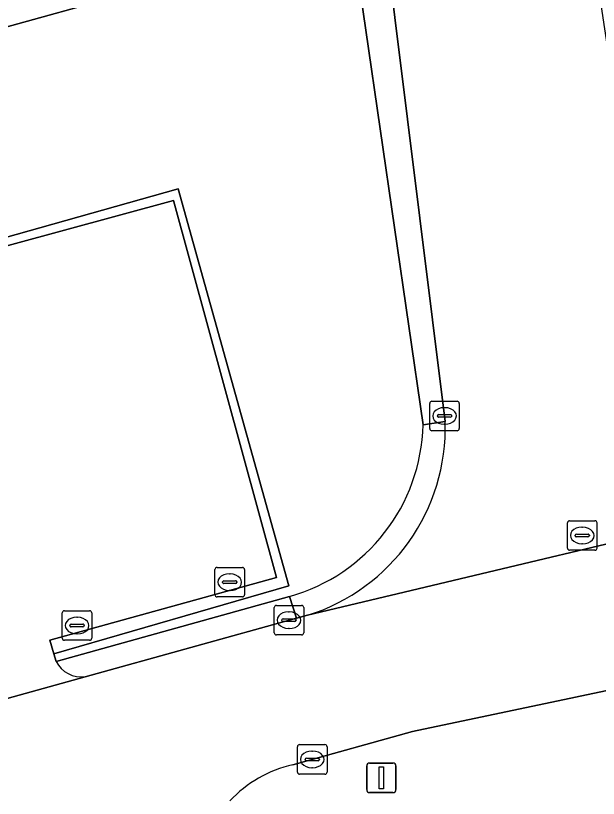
# Model space of a CAD drawing. Extents: x 159053 to 160042, y 380449 to 381423.
# Drawn here: x 159316.14 to 159335.87, y 380947.08 to 380973.57 of the extents above; entities that cross this region are included whole.
import ezdxf

# ---------------------------------------------------------------- set-up
doc = ezdxf.new("R2010")
doc.units = 0
for name, color, linetype in [('IMGEO_Groenvoorziening', 7, 'Continuous'), ('IMGEO_Haag', 7, 'Continuous'), ('IMGEO_Kolk', 7, 'Continuous'), ('IMGEO_Lichtmast', 7, 'Continuous'), ('IMGEO_Parkeervlak_open', 7, 'Continuous'), ('IMGEO_Rijbaan_lokaal_open', 7, 'Continuous'), ('IMGEO_Rioolput', 7, 'Continuous'), ('IMGEO_Voetpad_halfverhard', 7, 'Continuous'), ('IMGEO_Voetpad_open', 7, 'Continuous')]:
    doc.layers.add(name, color=color, linetype=linetype)

msp = doc.modelspace()

# ---------------------------------------------------------------- linework, layer by layer
at = {"layer": 'IMGEO_Groenvoorziening'}
for points in [[(159329.935, 380959.726), (159327.509, 380976.426), (159313.145, 380972.451)], [(159312.455, 380971.211), (159314.017, 380965.566), (159321.64, 380967.709), (159325.385, 380954.278), (159317.431, 380951.973), (159317.506, 380951.717), (159325.411, 380953.915)]]:
    msp.add_lwpolyline(points, dxfattribs=at)
msp.add_lwpolyline([(159321.482, 380967.317), (159324.97, 380954.552), (159317.297, 380952.433), (159317.431, 380951.973), (159325.385, 380954.278), (159321.64, 380967.709), (159314.017, 380965.566), (159314.09, 380965.303)], close=True, dxfattribs=at)
msp.add_arc((159323.751, 380959.874), 6.186, 285.5668, 358.63, dxfattribs=at)
at = {"layer": 'IMGEO_Haag'}
msp.add_lwpolyline([(159321.482, 380967.317), (159324.97, 380954.552), (159317.297, 380952.433), (159317.431, 380951.973), (159325.385, 380954.278), (159321.64, 380967.709), (159314.017, 380965.566), (159314.09, 380965.303)], close=True, dxfattribs=at)
at = {"layer": 'IMGEO_Kolk'}
for p, q in [((159330.235, 380960.524), (159331.087, 380960.524)), ((159330.16, 380959.598), (159330.16, 380960.45)), ((159330.648, 380960.304), (159330.673, 380960.304)), ((159331.161, 380960.45), (159331.161, 380959.598)), ((159330.419, 380960.018), (159330.419, 380960.03)), ((159330.857, 380959.981), (159330.459, 380959.981)), ((159330.462, 380960.067), (159330.86, 380960.067)), ((159330.903, 380960.03), (159330.903, 380960.018)), ((159330.671, 380959.744), (159330.646, 380959.744)), ((159331.087, 380959.524), (159330.235, 380959.524)), ((159322.887, 380953.973), (159322.887, 380954.825)), ((159322.962, 380954.899), (159323.814, 380954.899)), ((159323.375, 380954.679), (159323.4, 380954.679)), ((159323.888, 380954.825), (159323.888, 380953.973)), ((159323.146, 380954.393), (159323.146, 380954.405)), ((159323.189, 380954.442), (159323.587, 380954.442)), ((159323.63, 380954.405), (159323.63, 380954.393)), ((159323.584, 380954.356), (159323.186, 380954.356)), ((159323.398, 380954.119), (159323.373, 380954.119)), ((159323.814, 380953.899), (159322.962, 380953.899)), ((159324.967, 380953.613), (159325.819, 380953.613)), ((159317.716, 380952.505), (159317.716, 380953.357)), ((159317.791, 380953.431), (159318.643, 380953.431)), ((159318.717, 380953.357), (159318.717, 380952.505)), ((159324.892, 380952.687), (159324.892, 380953.539)), ((159325.38, 380953.393), (159325.405, 380953.393)), ((159325.893, 380953.539), (159325.893, 380952.687)), ((159318.204, 380953.211), (159318.229, 380953.211)), ((159325.151, 380953.107), (159325.151, 380953.119)), ((159325.589, 380953.07), (159325.191, 380953.07)), ((159325.194, 380953.156), (159325.592, 380953.156)), ((159325.635, 380953.119), (159325.635, 380953.107)), ((159317.975, 380952.925), (159317.975, 380952.937)), ((159318.413, 380952.888), (159318.015, 380952.888)), ((159318.018, 380952.974), (159318.416, 380952.974)), ((159318.459, 380952.937), (159318.459, 380952.925)), ((159325.403, 380952.833), (159325.378, 380952.833)), ((159318.227, 380952.651), (159318.202, 380952.651)), ((159325.819, 380952.613), (159324.967, 380952.613)), ((159318.643, 380952.431), (159317.791, 380952.431)), ((159325.68, 380947.974), (159325.68, 380948.826)), ((159325.755, 380948.9), (159326.607, 380948.9)), ((159326.681, 380948.826), (159326.681, 380947.974)), ((159326.168, 380948.68), (159326.193, 380948.68)), ((159325.939, 380948.394), (159325.939, 380948.406)), ((159326.377, 380948.357), (159325.979, 380948.357)), ((159325.982, 380948.443), (159326.38, 380948.443)), ((159326.423, 380948.406), (159326.423, 380948.394)), ((159326.191, 380948.12), (159326.166, 380948.12)), ((159326.607, 380947.9), (159325.755, 380947.9))]:
    msp.add_line(p, q, dxfattribs=at)
for points in [[(159330.235, 380960.524), (159331.087, 380960.524)], [(159330.16, 380959.598), (159330.16, 380960.45)], [(159331.161, 380960.45), (159331.161, 380959.598)], [(159331.087, 380959.524), (159330.235, 380959.524)], [(159322.887, 380953.973), (159322.887, 380954.825)], [(159322.962, 380954.899), (159323.814, 380954.899)], [(159323.888, 380954.825), (159323.888, 380953.973)], [(159323.814, 380953.899), (159322.962, 380953.899)], [(159324.967, 380953.613), (159325.819, 380953.613)], [(159317.716, 380952.505), (159317.716, 380953.357)], [(159317.791, 380953.431), (159318.643, 380953.431)], [(159318.717, 380953.357), (159318.717, 380952.505)], [(159324.892, 380952.687), (159324.892, 380953.539)], [(159325.893, 380953.539), (159325.893, 380952.687)], [(159325.819, 380952.613), (159324.967, 380952.613)], [(159318.643, 380952.431), (159317.791, 380952.431)], [(159325.68, 380947.974), (159325.68, 380948.826)], [(159325.755, 380948.9), (159326.607, 380948.9)], [(159326.681, 380948.826), (159326.681, 380947.974)], [(159326.607, 380947.9), (159325.755, 380947.9)]]:
    msp.add_lwpolyline(points, dxfattribs=at)
for centre, radius, start, end in [((159330.237, 380960.448), 0.0765, 91.552, 178.448), ((159330.237, 380960.448), 0.0765, 91.552, 178.448), ((159331.085, 380960.448), 0.0765, 1.552, 88.448), ((159331.085, 380960.448), 0.0765, 1.552, 88.448), ((159330.459, 380960.027), 0.0403, 85.8775, 175.7526), ((159330.456, 380960.017), 0.0366, 178.938, 274.7102), ((159330.86, 380960.024), 0.043, 264.8664, 352.4533), ((159330.864, 380960.029), 0.0386, 1.7309, 96.639), ((159330.237, 380959.6), 0.0765, 181.552, 268.448), ((159330.237, 380959.6), 0.0765, 181.552, 268.448), ((159331.085, 380959.6), 0.0765, 271.552, 358.448), ((159331.085, 380959.6), 0.0765, 271.552, 358.448), ((159322.964, 380954.823), 0.0765, 91.552, 178.448), ((159322.964, 380954.823), 0.0765, 91.552, 178.448), ((159323.812, 380954.823), 0.0765, 1.552, 88.448), ((159323.812, 380954.823), 0.0765, 1.552, 88.448), ((159323.186, 380954.402), 0.0403, 85.8775, 175.7526), ((159323.183, 380954.392), 0.0366, 178.938, 274.7102), ((159323.587, 380954.399), 0.043, 264.8664, 352.4533), ((159323.591, 380954.404), 0.0386, 1.7309, 96.639), ((159322.964, 380953.975), 0.0765, 181.552, 268.448), ((159322.964, 380953.975), 0.0765, 181.552, 268.448), ((159323.812, 380953.975), 0.0765, 271.552, 358.448), ((159323.812, 380953.975), 0.0765, 271.552, 358.448), ((159324.969, 380953.537), 0.0765, 91.552, 178.448), ((159324.969, 380953.537), 0.0765, 91.552, 178.448), ((159325.817, 380953.537), 0.0765, 1.552, 88.448), ((159325.817, 380953.537), 0.0765, 1.552, 88.448), ((159317.793, 380953.355), 0.0765, 91.552, 178.448), ((159317.793, 380953.355), 0.0765, 91.552, 178.448), ((159318.641, 380953.355), 0.0765, 1.552, 88.448), ((159318.641, 380953.355), 0.0765, 1.552, 88.448), ((159325.191, 380953.116), 0.0403, 85.8775, 175.7526), ((159325.188, 380953.106), 0.0366, 178.938, 274.7102), ((159325.592, 380953.113), 0.043, 264.8664, 352.4533), ((159325.596, 380953.118), 0.0386, 1.7309, 96.639), ((159318.015, 380952.934), 0.0403, 85.8775, 175.7526), ((159318.012, 380952.924), 0.0366, 178.938, 274.7102), ((159318.416, 380952.931), 0.043, 264.8664, 352.4533), ((159318.42, 380952.936), 0.0386, 1.7309, 96.639), ((159324.969, 380952.689), 0.0765, 181.552, 268.448), ((159324.969, 380952.689), 0.0765, 181.552, 268.448), ((159325.817, 380952.689), 0.0765, 271.552, 358.448), ((159325.817, 380952.689), 0.0765, 271.552, 358.448), ((159317.793, 380952.507), 0.0765, 181.552, 268.448), ((159317.793, 380952.507), 0.0765, 181.552, 268.448), ((159318.641, 380952.507), 0.0765, 271.552, 358.448), ((159318.641, 380952.507), 0.0765, 271.552, 358.448), ((159325.757, 380948.824), 0.0765, 91.552, 178.448), ((159325.757, 380948.824), 0.0765, 91.552, 178.448), ((159326.605, 380948.824), 0.0765, 1.552, 88.448), ((159326.605, 380948.824), 0.0765, 1.552, 88.448), ((159325.979, 380948.403), 0.0403, 85.8775, 175.7526), ((159325.976, 380948.393), 0.0366, 178.938, 274.7102), ((159326.38, 380948.4), 0.043, 264.8664, 352.4533), ((159326.384, 380948.405), 0.0386, 1.7309, 96.639), ((159325.757, 380947.976), 0.0765, 181.552, 268.448), ((159325.757, 380947.976), 0.0765, 181.552, 268.448), ((159326.605, 380947.976), 0.0765, 271.552, 358.448), ((159326.605, 380947.976), 0.0765, 271.552, 358.448)]:
    msp.add_arc(centre, radius, start, end, dxfattribs=at)
for centre, major_axis, ratio, start_param, end_param in [((159330.647, 380960.024), (-0.387, 0.002), 0.722429, 4.712389, 7.853982), ((159330.672, 380960.024), (-0.39, 0.002), 0.717154, 1.570796, 4.712389), ((159323.374, 380954.399), (-0.387, 0.002), 0.722429, 4.712389, 7.853982), ((159323.399, 380954.399), (-0.39, 0.002), 0.717154, 1.570796, 4.712389), ((159325.379, 380953.113), (-0.387, 0.002), 0.722429, 4.712389, 7.853982), ((159325.404, 380953.113), (-0.39, 0.002), 0.717154, 1.570796, 4.712389), ((159318.203, 380952.931), (-0.387, 0.002), 0.722429, 4.712389, 7.853982), ((159318.228, 380952.931), (-0.39, 0.002), 0.717154, 1.570796, 4.712389), ((159326.167, 380948.4), (-0.387, 0.002), 0.722429, 4.712389, 7.853982), ((159326.192, 380948.4), (-0.39, 0.002), 0.717154, 1.570796, 4.712389)]:
    msp.add_ellipse(centre, major_axis=major_axis, ratio=ratio, start_param=start_param, end_param=end_param, dxfattribs=at)
at = {"layer": 'IMGEO_Lichtmast'}
for p, q in [((159328.025, 380947.378), (159328.025, 380948.178)), ((159328.025, 380948.178), (159328.025, 380947.378)), ((159328.125, 380948.278), (159328.915, 380948.278)), ((159328.915, 380948.278), (159328.125, 380948.278)), ((159329.015, 380948.178), (159329.015, 380947.378)), ((159329.015, 380947.378), (159329.015, 380948.178)), ((159328.915, 380947.278), (159328.125, 380947.278)), ((159328.125, 380947.278), (159328.915, 380947.278))]:
    msp.add_line(p, q, dxfattribs=at)
msp.add_lwpolyline([(159328.445, 380948.153), (159328.595, 380948.153), (159328.595, 380947.403), (159328.445, 380947.403), (159328.445, 380948.153)], dxfattribs=at)
for centre, start, end in [((159328.125, 380948.178), 90, 180), ((159328.125, 380948.178), 90, 180), ((159328.915, 380948.178), 0, 90), ((159328.915, 380948.178), 360, 90), ((159328.125, 380947.378), 180, 270), ((159328.125, 380947.378), 180, 270), ((159328.915, 380947.378), 270, 0), ((159328.915, 380947.378), 270, 0)]:
    msp.add_arc(centre, 0.1, start, end, dxfattribs=at)
at = {"layer": 'IMGEO_Parkeervlak_open'}
for points in [[(159317.506, 380951.717), (159317.431, 380951.973), (159317.297, 380952.433), (159324.97, 380954.552), (159321.482, 380967.317), (159314.09, 380965.303), (159309.751, 380964.135), (159302.347, 380962.084), (159305.861, 380949.279), (159313.272, 380951.326), (159313.358, 380950.923), (159313.429, 380950.591)], [(159312.717, 380949.598), (159318.496, 380951.2)]]:
    msp.add_lwpolyline(points, dxfattribs=at)
msp.add_arc((159318.374, 380952.173), 0.981, 207.7295, 277.1214, dxfattribs=at)
at = {"layer": 'IMGEO_Rijbaan_lokaal_open'}
for points in [[(159337.904, 380961.246), (159337.861, 380961.365), (159335.713, 380975.604), (159335.359, 380978.05), (159328.548, 380976.961), (159330.684, 380959.835)], [(159325.526, 380948.22), (159329.58, 380949.342), (159346.137, 380952.833), (159365.297, 380956.893), (159368.653, 380957.602), (159367.643, 380962.568), (159366.136, 380962.294), (159344.647, 380957.669), (159343.191, 380957.362), (159326.024, 380953.279), (159325.643, 380953.182), (159318.496, 380951.2), (159312.717, 380949.598), (159307.362, 380948.114), (159305.694, 380947.672)], [(159326.024, 380953.279), (159343.191, 380957.362)]]:
    msp.add_lwpolyline(points, dxfattribs=at)
for centre, radius, start, end in [((159324.04, 380959.623), 6.647, 287.3646, 1.825), ((159326.425, 380944.183), 4.136, 102.5515, 137.1635)]:
    msp.add_arc(centre, radius, start, end, dxfattribs=at)
at = {"layer": 'IMGEO_Rioolput'}
for p, q in [((159334.823, 380955.552), (159334.823, 380956.404)), ((159334.898, 380956.478), (159335.75, 380956.478)), ((159335.311, 380956.258), (159335.336, 380956.258)), ((159335.824, 380956.404), (159335.824, 380955.552)), ((159335.082, 380955.972), (159335.082, 380955.984)), ((159335.125, 380956.021), (159335.523, 380956.021)), ((159335.566, 380955.984), (159335.566, 380955.972)), ((159335.52, 380955.935), (159335.122, 380955.935)), ((159335.75, 380955.478), (159334.898, 380955.478)), ((159335.334, 380955.698), (159335.309, 380955.698))]:
    msp.add_line(p, q, dxfattribs=at)
for points in [[(159334.823, 380955.552), (159334.823, 380956.404)], [(159334.898, 380956.478), (159335.75, 380956.478)], [(159335.824, 380956.404), (159335.824, 380955.552)], [(159335.75, 380955.478), (159334.898, 380955.478)]]:
    msp.add_lwpolyline(points, dxfattribs=at)
for centre, radius, start, end in [((159334.9, 380956.402), 0.0765, 91.552, 178.448), ((159334.9, 380956.402), 0.0765, 91.552, 178.448), ((159335.748, 380956.402), 0.0765, 1.552, 88.448), ((159335.748, 380956.402), 0.0765, 1.552, 88.448), ((159335.122, 380955.981), 0.0403, 85.8775, 175.7526), ((159335.119, 380955.971), 0.0366, 178.938, 274.7102), ((159335.523, 380955.978), 0.043, 264.8664, 352.4533), ((159335.527, 380955.983), 0.0386, 1.7309, 96.639), ((159334.9, 380955.554), 0.0765, 181.552, 268.448), ((159334.9, 380955.554), 0.0765, 181.552, 268.448), ((159335.748, 380955.554), 0.0765, 271.552, 358.448), ((159335.748, 380955.554), 0.0765, 271.552, 358.448)]:
    msp.add_arc(centre, radius, start, end, dxfattribs=at)
for centre, major_axis, ratio, start_param, end_param in [((159335.31, 380955.978), (-0.387, 0.002), 0.722429, 4.712389, 7.853982), ((159335.335, 380955.978), (-0.39, 0.002), 0.717154, 1.570796, 4.712389)]:
    msp.add_ellipse(centre, major_axis=major_axis, ratio=ratio, start_param=start_param, end_param=end_param, dxfattribs=at)
at = {"layer": 'IMGEO_Voetpad_halfverhard'}
msp.add_lwpolyline([(159313.145, 380972.451), (159327.509, 380976.426), (159327.225, 380978.359), (159312.664, 380974.397)], dxfattribs=at)
at = {"layer": 'IMGEO_Voetpad_open'}
msp.add_lwpolyline([(159328.548, 380976.961), (159328.134, 380979.654), (159328.072, 380980.054), (159327, 380979.897), (159327.225, 380978.359), (159327.509, 380976.426), (159329.935, 380959.726), (159330.684, 380959.835)], close=True, dxfattribs=at)
for points in [[(159338.456, 380950.454), (159387.057, 380960.735), (159388.31, 380961), (159406.074, 380965.914), (159405.884, 380966.636), (159387.418, 380961.568), (159371.327, 380958.167), (159368.653, 380957.602), (159365.297, 380956.893), (159346.137, 380952.833), (159329.58, 380949.342), (159325.526, 380948.22)], [(159330.684, 380959.835), (159329.935, 380959.726)], [(159318.496, 380951.2), (159325.643, 380953.182), (159325.411, 380953.915), (159317.506, 380951.717)], [(159325.411, 380953.915), (159325.643, 380953.182), (159326.024, 380953.279)]]:
    msp.add_lwpolyline(points, dxfattribs=at)
for centre, radius, start, end in [((159323.751, 380959.874), 6.186, 285.5668, 358.63), ((159324.04, 380959.623), 6.647, 287.3646, 1.825), ((159318.374, 380952.173), 0.981, 207.7295, 277.1214), ((159326.425, 380944.183), 4.136, 102.5515, 137.1635)]:
    msp.add_arc(centre, radius, start, end, dxfattribs=at)

doc.saveas('drawing.dxf')
